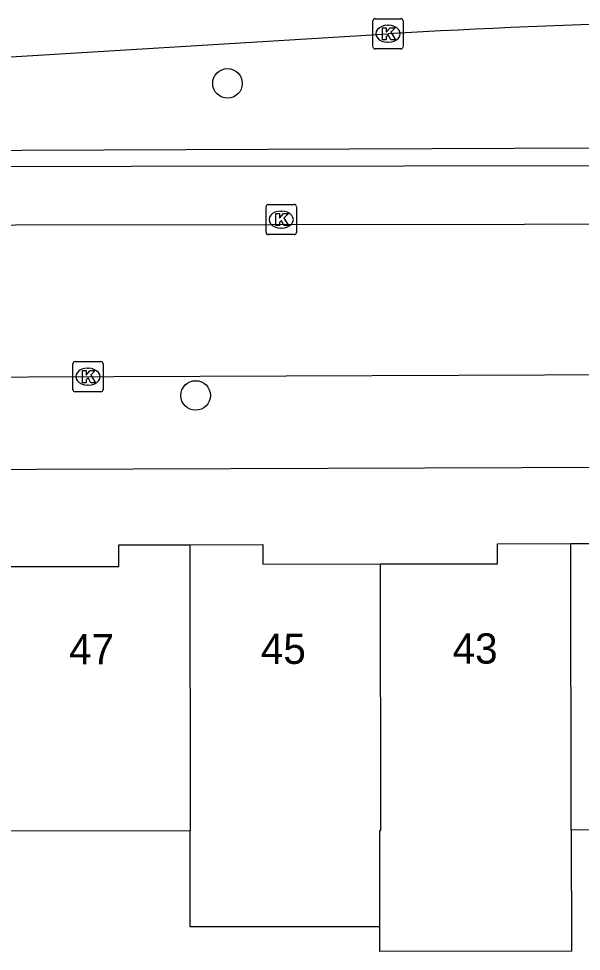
# Model space of a CAD drawing. Extents: x 160732 to 162105, y 387428 to 388479.
# Drawn here: x 161330.2 to 161348.8, y 388309.68 to 388340.53 of the extents above; entities that cross this region are included whole.
import ezdxf

# ---------------------------------------------------------------- set-up
doc = ezdxf.new("R2010")
doc.units = 0
for name, color, linetype in [('IMGEO_Boom', 7, 'Continuous'), ('IMGEO_Kolk', 7, 'Continuous'), ('IMGEO_Pand', 7, 'Continuous'), ('IMGEO_Pand_nummerreeks', 7, 'Continuous'), ('IMGEO_Rijbaan_lokaal_open', 7, 'Continuous'), ('IMGEO_Rijbaan_regionaal_gesloten', 7, 'Continuous'), ('IMGEO_Voetpad_open', 7, 'Continuous')]:
    doc.layers.add(name, color=color, linetype=linetype)

msp = doc.modelspace()

# ---------------------------------------------------------------- linework, layer by layer
at = {"layer": 'IMGEO_Boom'}
for centre in [(161337.105, 388338.389), (161336.051, 388328.068)]:
    msp.add_circle(centre, 0.489, dxfattribs=at)
at = {"layer": 'IMGEO_Kolk'}
for p, q in [((161341.986, 388340.53), (161342.838, 388340.53)), ((161341.911, 388339.604), (161341.911, 388340.456)), ((161342.399, 388340.31), (161342.424, 388340.31)), ((161342.912, 388340.456), (161342.912, 388339.604)), ((161342.422, 388339.75), (161342.397, 388339.75)), ((161342.838, 388339.53), (161341.986, 388339.53)), ((161338.38, 388333.46), (161338.38, 388334.312)), ((161338.455, 388334.386), (161339.307, 388334.386)), ((161339.381, 388334.312), (161339.381, 388333.46)), ((161338.868, 388334.166), (161338.893, 388334.166)), ((161339.307, 388333.386), (161338.455, 388333.386)), ((161338.891, 388333.606), (161338.866, 388333.606)), ((161331.992, 388328.263), (161331.992, 388329.115)), ((161332.067, 388329.189), (161332.919, 388329.189)), ((161332.993, 388329.115), (161332.993, 388328.263)), ((161332.48, 388328.969), (161332.505, 388328.969)), ((161332.919, 388328.189), (161332.067, 388328.189)), ((161332.503, 388328.409), (161332.478, 388328.409))]:
    msp.add_line(p, q, dxfattribs=at)
for points in [[(161341.986, 388340.53), (161342.838, 388340.53)], [(161341.911, 388339.604), (161341.911, 388340.456)], [(161342.232, 388340.23), (161342.355, 388340.23), (161342.355, 388340.079), (161342.485, 388340.23), (161342.649, 388340.23), (161342.503, 388340.079), (161342.656, 388339.83), (161342.504, 388339.83), (161342.419, 388339.994), (161342.355, 388339.927), (161342.355, 388339.83), (161342.232, 388339.83), (161342.232, 388340.23)], [(161342.912, 388340.456), (161342.912, 388339.604)], [(161342.838, 388339.53), (161341.986, 388339.53)], [(161338.38, 388333.46), (161338.38, 388334.312)], [(161338.455, 388334.386), (161339.307, 388334.386)], [(161339.381, 388334.312), (161339.381, 388333.46)], [(161338.701, 388334.086), (161338.824, 388334.086), (161338.824, 388333.935), (161338.954, 388334.086), (161339.118, 388334.086), (161338.972, 388333.935), (161339.125, 388333.686), (161338.973, 388333.686), (161338.888, 388333.85), (161338.824, 388333.783), (161338.824, 388333.686), (161338.701, 388333.686), (161338.701, 388334.086)], [(161339.307, 388333.386), (161338.455, 388333.386)], [(161331.992, 388328.263), (161331.992, 388329.115)], [(161332.067, 388329.189), (161332.919, 388329.189)], [(161332.993, 388329.115), (161332.993, 388328.263)], [(161332.313, 388328.889), (161332.436, 388328.889), (161332.436, 388328.738), (161332.566, 388328.889), (161332.73, 388328.889), (161332.584, 388328.738), (161332.737, 388328.489), (161332.585, 388328.489), (161332.5, 388328.653), (161332.436, 388328.586), (161332.436, 388328.489), (161332.313, 388328.489), (161332.313, 388328.889)], [(161332.919, 388328.189), (161332.067, 388328.189)]]:
    msp.add_lwpolyline(points, dxfattribs=at)
for centre, start, end in [((161341.988, 388340.454), 91.552, 178.448), ((161341.988, 388340.454), 91.552, 178.448), ((161342.836, 388340.454), 1.552, 88.448), ((161342.836, 388340.454), 1.552, 88.448), ((161341.988, 388339.606), 181.552, 268.448), ((161341.988, 388339.606), 181.552, 268.448), ((161342.836, 388339.606), 271.552, 358.448), ((161342.836, 388339.606), 271.552, 358.448), ((161338.457, 388334.31), 91.552, 178.448), ((161338.457, 388334.31), 91.552, 178.448), ((161339.305, 388334.31), 1.552, 88.448), ((161339.305, 388334.31), 1.552, 88.448), ((161338.457, 388333.462), 181.552, 268.448), ((161338.457, 388333.462), 181.552, 268.448), ((161339.305, 388333.462), 271.552, 358.448), ((161339.305, 388333.462), 271.552, 358.448), ((161332.069, 388329.113), 91.552, 178.448), ((161332.069, 388329.113), 91.552, 178.448), ((161332.917, 388329.113), 1.552, 88.448), ((161332.917, 388329.113), 1.552, 88.448), ((161332.069, 388328.265), 181.552, 268.448), ((161332.069, 388328.265), 181.552, 268.448), ((161332.917, 388328.265), 271.552, 358.448), ((161332.917, 388328.265), 271.552, 358.448)]:
    msp.add_arc(centre, 0.0765, start, end, dxfattribs=at)
for centre, major_axis, ratio, start_param, end_param in [((161342.398, 388340.03), (-0.387, 0.002), 0.722429, 4.712389, 7.853982), ((161342.423, 388340.03), (-0.39, 0.002), 0.717154, 1.570796, 4.712389), ((161338.867, 388333.886), (-0.387, 0.002), 0.722429, 4.712389, 7.853982), ((161338.892, 388333.886), (-0.39, 0.002), 0.717154, 1.570796, 4.712389), ((161332.479, 388328.689), (-0.387, 0.002), 0.722429, 4.712389, 7.853982), ((161332.504, 388328.689), (-0.39, 0.002), 0.717154, 1.570796, 4.712389)]:
    msp.add_ellipse(centre, major_axis=major_axis, ratio=ratio, start_param=start_param, end_param=end_param, dxfattribs=at)
at = {"layer": 'IMGEO_Pand'}
for points in [[(161329.561, 388322.407), (161333.513, 388322.413), (161333.511, 388323.129), (161335.86, 388323.132)], [(161335.86, 388323.132), (161338.272, 388323.136), (161338.272, 388322.488), (161342.159, 388322.494)], [(161335.86, 388323.132), (161335.872, 388313.67)], [(161342.159, 388322.494), (161346.034, 388322.499), (161346.032, 388323.165), (161348.456, 388323.169)], [(161348.456, 388323.169), (161350.762, 388323.173), (161350.764, 388322.487), (161354.875, 388322.494), (161354.888, 388313.699), (161348.469, 388313.689)], [(161348.469, 388313.689), (161348.456, 388323.169)], [(161342.141, 388310.498), (161342.137, 388313.68), (161342.17, 388313.68), (161342.159, 388322.494)], [(161335.872, 388313.67), (161329.573, 388313.66)], [(161342.141, 388310.498), (161335.876, 388310.488), (161335.872, 388313.67)], [(161348.469, 388313.689), (161348.474, 388309.691), (161342.142, 388309.682), (161342.141, 388310.498)]]:
    msp.add_lwpolyline(points, dxfattribs=at)
at = {"layer": 'IMGEO_Rijbaan_lokaal_open'}
for points in [[(161355.345, 388333.729), (161321.672, 388333.684)], [(161314.31, 388328.326), (161315.214, 388328.576), (161316.245, 388328.625), (161356.138, 388328.781)]]:
    msp.add_lwpolyline(points, dxfattribs=at)
at = {"layer": 'IMGEO_Rijbaan_regionaal_gesloten'}
msp.add_lwpolyline([(161319.855, 388338.585), (161325.953, 388339.021), (161342.412, 388340.03)], dxfattribs=at)
msp.add_arc((161359.729, 388033.961), 306.559, 89.76828, 93.23831, dxfattribs=at)
at = {"layer": 'IMGEO_Voetpad_open'}
for points in [[(161324.864, 388335.643), (161324.858, 388336.163), (161352.008, 388336.264), (161351.998, 388335.674)], [(161324.864, 388335.643), (161351.998, 388335.674)], [(161356.466, 388325.708), (161317.946, 388325.57), (161314.966, 388325.559)]]:
    msp.add_lwpolyline(points, dxfattribs=at)

# ---------------------------------------------------------------- texts
at = {"layer": 'IMGEO_Pand_nummerreeks'}
for s, rotation, p in [('47', 0.0949, (161331.869, 388319.175)), ('45', 0.0974, (161338.208, 388319.187)), ('43', 0.0974, (161344.547, 388319.197))]:
    msp.add_text(s, height=1, rotation=rotation, dxfattribs=at).set_placement(p)

doc.saveas('drawing.dxf')
